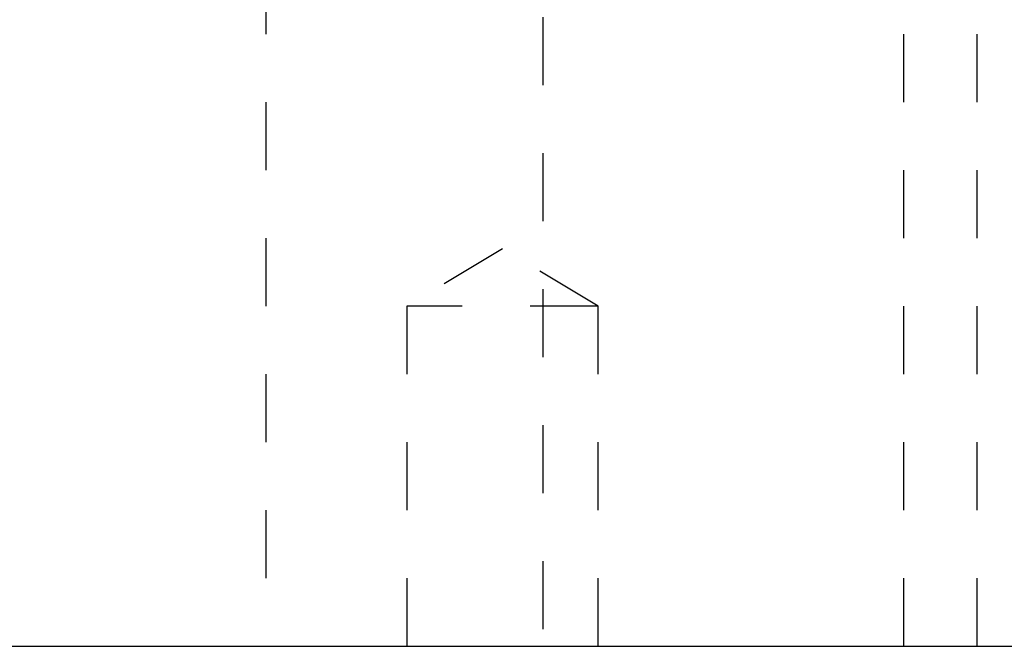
# Model space of a CAD drawing. Header units: inches. Extents: x 1802 to 2468, y -253 to -72.
# Tile 546 of 570: x 2440.232 to 2441.681, y -198.674 to -197.753. Entities that reach past the tile are written whole.
import ezdxf

# ---------------------------------------------------------------- set-up
doc = ezdxf.new("R2010")
doc.units = ezdxf.units.IN
doc.header["$LTSCALE"] = 0.5
doc.header["$MEASUREMENT"] = 0
doc.linetypes.add('HIDDEN', pattern=[0.225, 0.15, -0.075])
doc.layers.add('SID-M-H', color=4, linetype='HIDDEN')
doc.layers.add('SID-M-S', color=105, linetype='Continuous')

msp = doc.modelspace()

# ---------------------------------------------------------------- linework, layer by layer
at = {"layer": 'SID-M-H'}
for p, q in [((2440.59409, -196.67428), (2440.59409, -198.67428)), ((2441.64099, -198.67428), (2441.64099, -196.67428)), ((2441.00204, -197.54928), (2441.00204, -198.67428)), ((2441.53304, -198.67428), (2441.53304, -197.54928)), ((2440.94254, -198.08979), (2440.80192, -198.17428)), ((2441.08317, -198.17428), (2440.94254, -198.08979)), ((2441.08317, -198.17428), (2440.80192, -198.17428)), ((2440.80192, -198.17428), (2440.80192, -198.67428)), ((2441.08317, -198.67428), (2441.08317, -198.17428))]:
    msp.add_line(p, q, dxfattribs=at)
at = {"layer": 'SID-M-S'}
msp.add_line((2440.08754, -198.67428), (2448.06754, -198.67428), dxfattribs=at)

doc.saveas('drawing.dxf')
